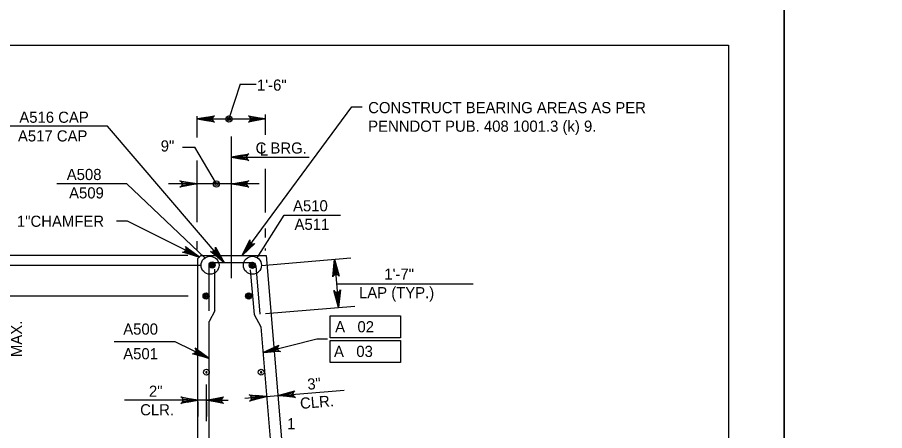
# Model space of a CAD drawing. Extents: x 638255 to 640306, y 296059 to 298435.
# Drawn here: x 639069.7 to 639303.6, y 297722.7 to 297834 of the extents above; entities that cross this region are included whole.
import ezdxf

# ---------------------------------------------------------------- set-up
doc = ezdxf.new("R2010")
doc.units = 0
for name, color, linetype in [('2', 7, 'Continuous'), ('3', 7, 'Continuous'), ('Level 3', 7, 'Continuous'), ('Level 4', 7, 'Continuous'), ('Level 5', 7, 'Continuous'), ('Level 9', 7, 'Continuous'), ('PLT-BNDY', 7, 'Continuous')]:
    doc.layers.add(name, color=color, linetype=linetype)

# ---------------------------------------------------------------- blocks, each defined once
blk = doc.blocks.new('B')
at = {"layer": '3'}
blk.add_circle((0, 0), 0.16, dxfattribs=at)
for start, end in [(0, 180), (180, 0)]:
    blk.add_arc((0, 0), 0.0391, start, end, dxfattribs=at)

msp = doc.modelspace()

# ---------------------------------------------------------------- linework, layer by layer
at = {"layer": '2'}
for p, q in [((638475.46, 297826.46), (639261.46, 297826.46)), ((639261.46, 297826.46), (639261.46, 297262.46))]:
    msp.add_line(p, q, dxfattribs=at)
at = {"layer": 'Level 3'}
for p, q in [((639129.79, 297815.93), (639126.76, 297806.59)), ((639129.79, 297815.93), (639134.09, 297815.93)), ((639130.31, 297769.79), (639159.9, 297809.83)), ((639159.9, 297809.83), (639162.64, 297809.83)), ((639136.63, 297802.35), (639136.63, 297807.76)), ((639118.21, 297801.64), (639118.21, 297807.33)), ((639118.21, 297806.59), (639136.63, 297806.59)), ((639136.63, 297806.59), (639136.63, 297806.59)), ((639094.03, 297804.64), (639067.66, 297804.64)), ((639125.45, 297767.96), (639094.03, 297804.64)), ((639127.42, 297763.75), (639127.42, 297801.87)), ((639114.21, 297798.97), (639117.55, 297798.97)), ((639123.39, 297789.09), (639117.55, 297798.97)), ((639127.42, 297796.31), (639148.35, 297796.31)), ((639118.21, 297778.81), (639118.21, 297795.41)), ((639118.21, 297789.11), (639118.21, 297793.8)), ((639118.21, 297790.5), (639118.21, 297793.51)), ((639136.63, 297781.43), (639136.63, 297793.14)), ((639134.94, 297789.09), (639110.48, 297789.09)), ((639099.4, 297779.08), (639096.46, 297779.08)), ((639118.77, 297769.41), (639099.4, 297779.08)), ((639136.63, 297774.63), (639136.63, 297777.05)), ((639118.21, 297771.4), (639118.21, 297773.71)), ((639136.63, 297771.17), (639136.63, 297771.75)), ((639115.7, 297769.79), (639028.72, 297769.79)), ((639080.64, 297769.79), (639070.13, 297769.79)), ((639135.49, 297767.15), (639159.64, 297769.17)), ((639155.23, 297768.8), (639156.31, 297755.83)), ((639119.14, 297767.17), (639046.17, 297767.17)), ((639155.79, 297762.16), (639192.57, 297762.16)), ((639115.72, 297758.9), (639046.17, 297758.9)), ((639136.57, 297754.18), (639160.72, 297756.2)), ((639154.09, 297747.66), (639154.09, 297753.55)), ((639154.09, 297753.55), (639173, 297753.55)), ((639173, 297753.55), (639173, 297747.66)), ((639112.25, 297746.61), (639095.79, 297746.61)), ((639121.45, 297742.1), (639112.25, 297746.61)), ((639135.9, 297743.67), (639150.41, 297747.37)), ((639150.41, 297747.37), (639153.35, 297747.37)), ((639173, 297747.66), (639154.09, 297747.66)), ((639154.09, 297746.91), (639173, 297746.91)), ((639154.09, 297741.02), (639154.09, 297746.91)), ((639173, 297746.91), (639173, 297741.02)), ((639173, 297741.02), (639154.09, 297741.02)), ((639118.39, 297732.1), (639118.39, 297735.04)), ((639120.67, 297725.18), (639120.67, 297735.04)), ((639139.95, 297732.09), (639145.83, 297732.58)), ((639145.83, 297732.58), (639157.79, 297733.57)), ((639112.5, 297730.85), (639098.58, 297730.85)), ((639115.44, 297730.85), (639112.5, 297730.85)), ((639120.67, 297730.85), (639118.39, 297730.85)), ((639118.39, 297730.42), (639118.39, 297726.43)), ((639120.67, 297730.42), (639120.67, 297726.43)), ((639123.62, 297730.85), (639126.57, 297730.85)), ((639136.89, 297731.83), (639131.02, 297731.34)), ((639136.89, 297731.83), (639139.95, 297732.09))]:
    msp.add_line(p, q, dxfattribs=at)
for points in [[(639118.21, 297806.59), (639122.86, 297807.46), (639122.5, 297807.21), (639122.31, 297806.9), (639122.26, 297806.59), (639122.31, 297806.28), (639122.5, 297805.97), (639122.86, 297805.72), (639118.21, 297806.59), (639122.5, 297805.97), (639122.31, 297806.28), (639118.21, 297806.59), (639122.26, 297806.59), (639122.31, 297806.9), (639118.21, 297806.59), (639122.5, 297807.21)], [(639136.63, 297806.59), (639131.98, 297805.72), (639132.34, 297805.97), (639132.52, 297806.28), (639132.58, 297806.59), (639132.52, 297806.9), (639132.34, 297807.21), (639131.98, 297807.46), (639136.63, 297806.59), (639132.34, 297807.21), (639132.52, 297806.9), (639136.63, 297806.59), (639132.58, 297806.59), (639132.52, 297806.28), (639136.63, 297806.59), (639132.34, 297805.97)], [(639127.42, 297796.31), (639132.07, 297797.18), (639131.71, 297796.93), (639131.53, 297796.62), (639131.47, 297796.31), (639131.53, 297795.99), (639131.71, 297795.68), (639132.07, 297795.44), (639127.42, 297796.31), (639131.71, 297795.68), (639131.53, 297795.99), (639127.42, 297796.31), (639131.47, 297796.31), (639131.53, 297796.62), (639127.42, 297796.31), (639131.71, 297796.93)], [(639118.21, 297789.09), (639113.55, 297788.22), (639113.91, 297788.47), (639114.1, 297788.78), (639114.15, 297789.09), (639114.1, 297789.4), (639113.91, 297789.72), (639113.55, 297789.96), (639118.21, 297789.09), (639113.91, 297789.72), (639114.1, 297789.4), (639118.21, 297789.09), (639114.15, 297789.09), (639114.1, 297788.78), (639118.21, 297789.09), (639113.91, 297788.47)], [(639127.42, 297789.09), (639132.07, 297789.96), (639131.71, 297789.72), (639131.53, 297789.4), (639131.47, 297789.09), (639131.53, 297788.78), (639131.71, 297788.47), (639132.07, 297788.22), (639127.42, 297789.09), (639131.71, 297788.47), (639131.53, 297788.78), (639127.42, 297789.09), (639131.47, 297789.09), (639131.53, 297789.4), (639127.42, 297789.09), (639131.71, 297789.72)], [(639130.31, 297769.79), (639132.37, 297774.05), (639132.36, 297773.61), (639132.5, 297773.28), (639132.72, 297773.05), (639133, 297772.91), (639133.36, 297772.87), (639133.77, 297773.01), (639130.31, 297769.79), (639133.36, 297772.87), (639133, 297772.91), (639130.31, 297769.79), (639132.72, 297773.05), (639132.5, 297773.28), (639130.31, 297769.79), (639132.36, 297773.61)], [(639118.77, 297769.41), (639114.22, 297770.7), (639114.66, 297770.77), (639114.96, 297770.96), (639115.15, 297771.22), (639115.24, 297771.52), (639115.21, 297771.88), (639115, 297772.26), (639118.77, 297769.41), (639115.21, 297771.88), (639115.24, 297771.52), (639118.77, 297769.41), (639115.15, 297771.22), (639114.96, 297770.96), (639118.77, 297769.41), (639114.66, 297770.77)], [(639125.45, 297767.96), (639121.76, 297770.93), (639122.19, 297770.82), (639122.54, 297770.88), (639122.81, 297771.04), (639123.01, 297771.29), (639123.13, 297771.63), (639123.09, 297772.07), (639125.45, 297767.96), (639123.13, 297771.63), (639123.01, 297771.29), (639125.45, 297767.96), (639122.81, 297771.04), (639122.54, 297770.88), (639125.45, 297767.96), (639122.19, 297770.82)], [(639155.23, 297768.8), (639156.49, 297764.24), (639156.21, 297764.57), (639155.88, 297764.73), (639155.57, 297764.76), (639155.26, 297764.68), (639154.97, 297764.47), (639154.75, 297764.09), (639155.23, 297768.8), (639154.97, 297764.47), (639155.26, 297764.68), (639155.23, 297768.8), (639155.57, 297764.76), (639155.88, 297764.73), (639155.23, 297768.8), (639156.21, 297764.57)], [(639156.31, 297755.83), (639155.06, 297760.39), (639155.33, 297760.05), (639155.66, 297759.89), (639155.98, 297759.87), (639156.28, 297759.95), (639156.58, 297760.16), (639156.8, 297760.54), (639156.31, 297755.83), (639156.58, 297760.16), (639156.28, 297759.95), (639156.31, 297755.83), (639155.98, 297759.87), (639155.66, 297759.89), (639156.31, 297755.83), (639155.33, 297760.05)], [(639121.45, 297742.1), (639116.89, 297743.37), (639117.32, 297743.43), (639117.62, 297743.63), (639117.81, 297743.89), (639117.9, 297744.19), (639117.87, 297744.55), (639117.66, 297744.93), (639121.45, 297742.1), (639117.87, 297744.55), (639117.9, 297744.19), (639121.45, 297742.1), (639117.81, 297743.89), (639117.62, 297743.63), (639121.45, 297742.1), (639117.32, 297743.43)], [(639135.9, 297743.67), (639140.2, 297745.67), (639139.91, 297745.34), (639139.81, 297744.99), (639139.83, 297744.67), (639139.96, 297744.38), (639140.22, 297744.13), (639140.63, 297743.98), (639135.9, 297743.67), (639140.22, 297744.13), (639139.96, 297744.38), (639135.9, 297743.67), (639139.83, 297744.67), (639139.81, 297744.99), (639135.9, 297743.67), (639139.91, 297745.34)], [(639139.95, 297732.09), (639144.51, 297733.34), (639144.18, 297733.06), (639144.02, 297732.74), (639143.99, 297732.42), (639144.07, 297732.12), (639144.28, 297731.82), (639144.66, 297731.6), (639139.95, 297732.09), (639144.28, 297731.82), (639144.07, 297732.12), (639139.95, 297732.09), (639143.99, 297732.42), (639144.02, 297732.74), (639139.95, 297732.09), (639144.18, 297733.06)], [(639118.39, 297730.85), (639113.74, 297729.98), (639114.1, 297730.23), (639114.28, 297730.54), (639114.34, 297730.85), (639114.28, 297731.16), (639114.1, 297731.48), (639113.74, 297731.72), (639118.39, 297730.85), (639114.1, 297731.48), (639114.28, 297731.16), (639118.39, 297730.85), (639114.34, 297730.85), (639114.28, 297730.54), (639118.39, 297730.85), (639114.1, 297730.23)], [(639120.67, 297730.85), (639125.32, 297731.72), (639124.97, 297731.48), (639124.78, 297731.16), (639124.73, 297730.85), (639124.78, 297730.54), (639124.97, 297730.23), (639125.32, 297729.98), (639120.67, 297730.85), (639124.97, 297730.23), (639124.78, 297730.54), (639120.67, 297730.85), (639124.73, 297730.85), (639124.78, 297731.16), (639120.67, 297730.85), (639124.97, 297731.48)], [(639136.89, 297731.83), (639132.33, 297730.58), (639132.67, 297730.85), (639132.83, 297731.18), (639132.85, 297731.49), (639132.77, 297731.8), (639132.56, 297732.1), (639132.18, 297732.31), (639136.89, 297731.83), (639132.56, 297732.1), (639132.77, 297731.8), (639136.89, 297731.83), (639132.85, 297731.49), (639132.83, 297731.18), (639136.89, 297731.83), (639132.67, 297730.85)]]:
    msp.add_lwpolyline(points, dxfattribs=at)
for points in [[(639121.15, 297806.1), (639121.15, 297807.08), (639118.21, 297806.59)], [(639133.69, 297806.1), (639133.69, 297807.08), (639136.63, 297806.59)], [(639130.36, 297795.81), (639130.36, 297796.8), (639127.42, 297796.31)], [(639116.36, 297771.16), (639115.92, 297770.28), (639118.77, 297769.41)], [(639123.9, 297770.54), (639123.14, 297769.9), (639125.42, 297767.96)], [(639155.97, 297765.9), (639154.99, 297765.82), (639155.23, 297768.8)], [(639156.56, 297758.81), (639155.58, 297758.72), (639156.31, 297755.83)], [(639139.09, 297743.98), (639138.85, 297744.93), (639136.12, 297743.72)], [(639119.02, 297743.84), (639118.59, 297742.96), (639121.45, 297742.1)], [(639142.85, 297732.82), (639142.93, 297731.84), (639139.95, 297732.09)], [(639115.44, 297731.34), (639115.44, 297730.36), (639118.39, 297730.85)], [(639123.62, 297731.34), (639123.62, 297730.36), (639120.67, 297730.85)], [(639133.91, 297732.08), (639134, 297731.1), (639136.89, 297731.83)]]:
    msp.add_lwpolyline(points, close=True, dxfattribs=at)
for centre, radius in [((639126.76, 297806.59), 0.832), ((639126.76, 297806.59), 0.416), ((639123.39, 297789.09), 0.832), ((639123.39, 297789.09), 0.416)]:
    msp.add_circle(centre, radius, dxfattribs=at)
at = {"layer": 'Level 4'}
for p, q in [((639099.19, 297789.09), (639080.34, 297789.09)), ((639120.24, 297769.15), (639099.19, 297789.09)), ((639134.37, 297769.23), (639141.61, 297780.72)), ((639141.61, 297780.72), (639156.83, 297780.72))]:
    msp.add_line(p, q, dxfattribs=at)
for centre in [(639121.65, 297767.18), (639133.08, 297767.18)]:
    msp.add_circle(centre, 2.42, dxfattribs=at)
at = {"layer": 'Level 5'}
for p, q in [((639122.47, 297767.96), (639132.94, 297767.96)), ((639121.45, 297754.89), (639121.45, 297766.94)), ((639122.98, 297754.89), (639122.98, 297766.12)), ((639132.51, 297765.93), (639133.51, 297753.93)), ((639133.96, 297767.03), (639135.04, 297754.06)), ((639122.98, 297754.89), (639121.45, 297752.05)), ((639133.51, 297753.93), (639135.33, 297750.57)), ((639121.45, 297678.23), (639121.45, 297752.05)), ((639135.33, 297750.57), (639138.93, 297707.37))]:
    msp.add_line(p, q, dxfattribs=at)
for centre, radius in [((639122.22, 297767.26), 0.832), ((639122.22, 297767.26), 0.624), ((639122.22, 297767.26), 0.416), ((639133.08, 297767.18), 0.832), ((639133.08, 297767.18), 0.624), ((639122.22, 297767.26), 0.208), ((639133.08, 297767.18), 0.416), ((639133.08, 297767.18), 0.208), ((639120.59, 297758.9), 0.832), ((639120.59, 297758.9), 0.624), ((639120.59, 297758.9), 0.416), ((639120.59, 297758.9), 0.208), ((639132.09, 297758.9), 0.832), ((639132.09, 297758.9), 0.624), ((639132.09, 297758.9), 0.416), ((639132.09, 297758.9), 0.208)]:
    msp.add_circle(centre, radius, dxfattribs=at)
for centre, start, end in [((639122.47, 297766.94), 90, 180), ((639132.94, 297766.94), 4.7636, 90)]:
    msp.add_arc(centre, 1.02, start, end, dxfattribs=at)
at = {"layer": 'Level 9'}
for p, q in [((639118.39, 297769.02), (639119.16, 297769.79)), ((639118.39, 297671.42), (639118.39, 297769.02)), ((639119.16, 297769.79), (639136.81, 297769.79)), ((639136.81, 297769.79), (639148.21, 297633.03))]:
    msp.add_line(p, q, dxfattribs=at)
at = {"layer": 'PLT-BNDY'}
for points in [[(638435.46, 297841.46), (639276.46, 297841.46), (639276.46, 297247.46), (638435.46, 297247.46)], [(639276.46, 297841.46), (640117.46, 297841.46), (640117.46, 297247.46), (639276.46, 297247.46)]]:
    msp.add_lwpolyline(points, close=True, dxfattribs=at)

# ---------------------------------------------------------------- block references
at = {"layer": 'Level 3', "xscale": 4.911876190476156, "yscale": 4.911876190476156, "rotation": 90}
for p in [(639120.67, 297738.38), (639135.44, 297738.38)]:
    msp.add_blockref('B', p, dxfattribs=at)

# ---------------------------------------------------------------- texts
at = {"layer": 'Level 3'}
for s, height, p in [('1\'-6"', 3, (639134.32, 297814.22)), ('CONSTRUCT BEARING AREAS AS PER', 3.0001, (639164.3, 297808.15)), ('A516 CAP', 3, (639070.22, 297805.56)), ('PENNDOT PUB. 408 1001.3 (k) 9.', 3.0001, (639164.3, 297803.15)), ('A517 CAP', 3, (639069.85, 297800.53)), ('9"', 3, (639108.35, 297797.83)), ('C BRG.', 3, (639133.93, 297797.27)), ('L', 3, (639135.08, 297796.71)), ('A508', 3, (639083.01, 297790.14)), ('A509', 3, (639083.64, 297785.19)), ('A510', 3, (639144.04, 297781.72)), ('1"CHAMFER', 3, (639069.58, 297777.55)), ('A511', 3, (639144.44, 297776.73)), ('1\'-7"', 3, (639168.66, 297763.31)), ('LAP (TYP.)', 3, (639161.82, 297758.32)), ('A500', 3, (639098.25, 297748.51)), ('A   02', 3, (639155.39, 297749.14)), ('A501', 3, (639098.25, 297741.87)), ('A   03', 3, (639155.08, 297742.5)), ('2"', 3, (639105.18, 297731.78)), ('CLR.', 3, (639102.81, 297726.78)), ('1', 3, (639142.43, 297723.03))]:
    msp.add_text(s, height=height, dxfattribs=at).set_placement(p)
for s, rotation, p in [('MAX.', 90, (639070.98, 297742.46)), ('3"', 4.7636, (639148.01, 297733.65)), ('CLR.', 4.7636, (639146.05, 297728.48))]:
    msp.add_text(s, height=3, rotation=rotation, dxfattribs=at).set_placement(p)

doc.saveas('drawing.dxf')
